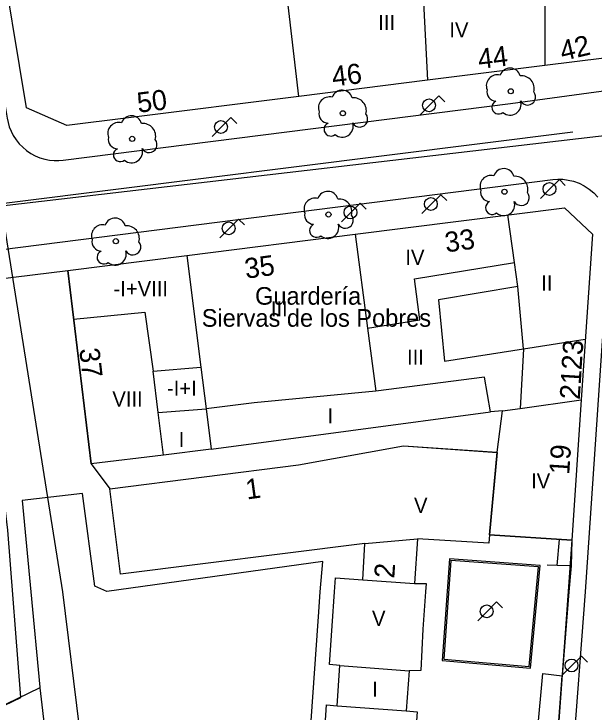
# Model space of a CAD drawing. Extents: x 282771 to 285132, y 4823109 to 4825496.
# Drawn here: x 282943.9 to 283001.5, y 4824283.6 to 4824352.9 of the extents above; entities that cross this region are included whole.
import ezdxf

# ---------------------------------------------------------------- set-up
doc = ezdxf.new("R2010")
doc.units = 0
for name, color, linetype in [('ACERA-BORDILLO', 7, 'Continuous'), ('ACERA-INTERIOR', 7, 'Continuous'), ('ARBOL', 7, 'Continuous'), ('BORDILLO', 7, 'Continuous'), ('CALLE-EJE', 7, 'Continuous'), ('EDIFICIO', 7, 'Continuous'), ('EDIFICIO-PROYECTADO', 7, 'Continuous'), ('FAROLA', 7, 'Continuous'), ('INTERIOR-EDIFICIO', 7, 'Continuous'), ('MEDIANERA', 7, 'Continuous'), ('NUM-LOCAL', 7, 'Continuous'), ('NUM-PORTAL', 7, 'Continuous'), ('NUM-VADO', 7, 'Continuous'), ('SENAL-VIARIA', 7, 'Continuous'), ('TXT-ALTURA-EDIFICIO', 7, 'Continuous'), ('TXT-EDIFICIOS', 7, 'Continuous'), ('URBANIZACION-AREA', 7, 'Continuous'), ('ZONA-VERDE', 7, 'Continuous')]:
    doc.layers.add(name, color=color, linetype=linetype)

msp = doc.modelspace()

# ---------------------------------------------------------------- linework, layer by layer
at = {"layer": 'ACERA-BORDILLO'}
for points in [[(282938.04, 4824373.801), (282943.253, 4824342.596), (282943.341, 4824342.162), (282943.472, 4824341.724), (282943.648, 4824341.288), (282943.869, 4824340.861), (282944.137, 4824340.449), (282944.448, 4824340.06), (282944.8, 4824339.7), (282945.189, 4824339.376), (282945.608, 4824339.092), (282946.052, 4824338.854), (282946.513, 4824338.664), (282946.983, 4824338.522), (282947.455, 4824338.428), (282947.923, 4824338.38), (282948.379, 4824338.377), (282948.821, 4824338.413), (282993.225, 4824344.037), (283030.909, 4824349.175)], [(282803.248, 4824312.034), (282875.529, 4824321.251), (282891.09, 4824323.361), (282940.64, 4824329.271), (282997.413, 4824336.493), (282997.905, 4824336.531), (282998.419, 4824336.519), (282998.948, 4824336.45), (282999.484, 4824336.321), (283000.016, 4824336.128), (283000.532, 4824335.87), (283001.022, 4824335.549), (283001.474, 4824335.171), (283001.878, 4824334.742)], [(283003.032, 4824331.195), (283000.619, 4824295.551), (282999.329, 4824278.551), (282997.419, 4824250.941), (282997.109, 4824249.822), (282996.059, 4824248.922), (282995.249, 4824248.492), (282944.455, 4824222.183)]]:
    msp.add_lwpolyline(points, dxfattribs=at)
at = {"layer": 'ACERA-INTERIOR'}
for points in [[(282972.665, 4824271.954), (282974.179, 4824293.551), (282974.339, 4824295.551), (282974.589, 4824298.561), (282953.14, 4824295.581), (282951.97, 4824296.121), (282950.73, 4824305.311), (282944.75, 4824304.621), (282945.61, 4824295.551), (282946.51, 4824286.071), (282946.514, 4824286.032), (282939.77, 4824282.761)], [(282997.859, 4824298.171), (282998.079, 4824300.761)], [(282999.299, 4824300.691), (282999.229, 4824298.121)], [(282997.859, 4824298.173), (282996.869, 4824298.211)], [(282999.229, 4824298.121), (282997.859, 4824298.173)], [(282999.229, 4824298.121), (282998.999, 4824295.551), (282998.349, 4824287.211)], [(282997.909, 4824281.401), (282995.909, 4824281.641), (282996.409, 4824287.451), (282998.349, 4824287.211)], [(282997.909, 4824281.401), (282998.349, 4824287.211)], [(282946.514, 4824286.032), (282948.184, 4824271.615)]]:
    msp.add_lwpolyline(points, dxfattribs=at)
at = {"layer": 'ARBOL'}
for centre in [(282993.241, 4824345.266), (282976.577, 4824343.076), (282955.668, 4824340.535), (282992.614, 4824335.286), (282975.149, 4824333.026), (282954.05, 4824330.373)]:
    msp.add_circle(centre, 0.255, dxfattribs=at)
for centre, radius, start, end in [((282993.171, 4824346.526), 1.038, 15.64228, 161.38435), ((282991.911, 4824345.796), 1.097, 75.4318, 200.55608), ((282994.301, 4824345.526), 1.272, 345.03273, 95.79925), ((282976.507, 4824344.336), 1.038, 15.64228, 161.38435), ((282991.801, 4824345.226), 0.935, 168.59898, 268.13236), ((282975.247, 4824343.606), 1.097, 75.4318, 200.55608), ((282994.911, 4824344.696), 0.797, 208.96247, 38.99103), ((282977.637, 4824343.336), 1.272, 345.03273, 95.79925), ((282992.041, 4824343.676), 0.672, 113.73672, 309.4725), ((282993.181, 4824343.976), 1.086, 228.95447, 17.92796), ((282955.598, 4824341.795), 1.038, 15.64228, 161.38435), ((282975.137, 4824343.036), 0.935, 168.59898, 268.13236), ((282978.247, 4824342.506), 0.797, 208.96247, 38.99103), ((282954.338, 4824341.065), 1.097, 75.4318, 200.55608), ((282956.728, 4824340.795), 1.272, 345.03273, 95.79925), ((282975.377, 4824341.486), 0.672, 113.73672, 309.4725), ((282976.517, 4824341.786), 1.086, 228.95447, 17.92796), ((282954.228, 4824340.495), 0.935, 168.59898, 268.13236), ((282957.338, 4824339.965), 0.797, 208.96247, 38.99103), ((282954.468, 4824338.945), 0.672, 113.73672, 309.4725), ((282955.608, 4824339.245), 1.086, 228.95447, 17.92796), ((282992.544, 4824336.546), 1.038, 15.64228, 161.38435), ((282991.284, 4824335.816), 1.097, 75.4318, 200.55608), ((282993.674, 4824335.546), 1.272, 345.03273, 95.79925), ((282975.079, 4824334.286), 1.038, 15.64228, 161.38435), ((282991.174, 4824335.246), 0.935, 168.59898, 268.13236), ((282994.284, 4824334.716), 0.797, 208.96247, 38.99103), ((282973.819, 4824333.556), 1.097, 75.4318, 200.55608), ((282976.209, 4824333.286), 1.272, 345.03273, 95.79925), ((282991.414, 4824333.696), 0.672, 113.73672, 309.4725), ((282992.554, 4824333.996), 1.086, 228.95447, 17.92796), ((282973.709, 4824332.986), 0.935, 168.59898, 268.13236), ((282976.819, 4824332.456), 0.797, 208.96247, 38.99103), ((282953.98, 4824331.633), 1.038, 15.64228, 161.38435), ((282952.72, 4824330.903), 1.097, 75.4318, 200.55608), ((282955.11, 4824330.633), 1.272, 345.03273, 95.79925), ((282973.949, 4824331.436), 0.672, 113.73672, 309.4725), ((282975.089, 4824331.736), 1.086, 228.95447, 17.92796), ((282952.61, 4824330.333), 0.935, 168.59898, 268.13236), ((282955.72, 4824329.803), 0.797, 208.96247, 38.99103), ((282952.85, 4824328.783), 0.672, 113.73672, 309.4725), ((282953.99, 4824329.083), 1.086, 228.95447, 17.92796)]:
    msp.add_arc(centre, radius, start, end, dxfattribs=at)
at = {"layer": 'BORDILLO'}
msp.add_lwpolyline([(282986.434, 4824288.731), (282995.215, 4824287.973), (282996.158, 4824298.172), (282987.168, 4824298.83), (282986.434, 4824288.731)], dxfattribs=at)
at = {"layer": 'CALLE-EJE'}
for points in [[(283007.919, 4824341.461), (282942.69, 4824333.861)], [(282853.391, 4824216.392), (282952.66, 4824264.101), (282948.79, 4824295.551), (282942.69, 4824333.861)]]:
    msp.add_lwpolyline(points, dxfattribs=at)
at = {"layer": 'EDIFICIO'}
for points in [[(283003.032, 4824374.976), (283002.516, 4824348.556), (282996.639, 4824347.821), (282984.979, 4824346.351), (282972.199, 4824344.741), (282955.3, 4824342.621), (282949.19, 4824341.861), (282945.18, 4824343.631), (282942.34, 4824360.66), (282940.229, 4824374.928), (282941.913, 4824377.503), (282964.149, 4824377.63), (283000.089, 4824377.912), (283003.032, 4824374.976)], [(282974.399, 4824275.601), (282974.969, 4824284.321), (282975.999, 4824284.241), (282976.279, 4824288.241), (282975.239, 4824288.321), (282975.509, 4824292.181), (282975.749, 4824295.551), (282975.859, 4824296.941), (282978.559, 4824296.761), (282978.769, 4824300.361), (282954.5, 4824297.311), (282953.46, 4824305.781), (282972.159, 4824308.151), (282982.589, 4824310.041), (282991.889, 4824309.411), (282992.419, 4824313.531), (282991.219, 4824313.431), (282990.649, 4824316.871), (282979.839, 4824315.471), (282967.769, 4824314.331), (282963, 4824313.711), (282963.499, 4824309.711), (282958.78, 4824309.141), (282951.58, 4824308.261), (282949.28, 4824327.461), (282961.099, 4824328.951), (282977.809, 4824331.071), (282998.559, 4824333.701), (283001.339, 4824331.061), (283000.229, 4824314.621), (282999.299, 4824300.691), (282991.139, 4824301.221), (282991.079, 4824300.371), (282983.999, 4824300.831), (282983.679, 4824296.391), (282984.849, 4824296.371), (282984.789, 4824295.551), (282984.519, 4824291.841), (282984.309, 4824287.751), (282983.159, 4824287.721), (282982.859, 4824283.721), (282983.939, 4824283.651), (282983.309, 4824275.091)]]:
    msp.add_lwpolyline(points, dxfattribs=at)
at = {"layer": 'EDIFICIO-PROYECTADO'}
msp.add_line((282963.499, 4824309.711), (282991.219, 4824313.431), dxfattribs=at)
at = {"layer": 'FAROLA'}
for p, q in [((282986.108, 4824344.8), (282985.168, 4824343.87)), ((282986.698, 4824344.21), (282986.108, 4824344.8)), ((282985.168, 4824343.87), (282984.238, 4824342.93)), ((282965.46, 4824342.648), (282964.52, 4824341.718)), ((282966.05, 4824342.058), (282965.46, 4824342.648)), ((282964.52, 4824341.718), (282963.59, 4824340.778)), ((282998.062, 4824336.493), (282997.122, 4824335.563)), ((282998.652, 4824335.903), (282998.062, 4824336.493)), ((282986.294, 4824334.995), (282985.354, 4824334.065)), ((282986.884, 4824334.405), (282986.294, 4824334.995)), ((282997.122, 4824335.563), (282996.192, 4824334.623)), ((282978.309, 4824334.161), (282977.369, 4824333.231)), ((282978.899, 4824333.571), (282978.309, 4824334.161)), ((282985.354, 4824334.065), (282984.424, 4824333.125)), ((282977.369, 4824333.231), (282976.44, 4824332.291)), ((282966.228, 4824332.574), (282965.288, 4824331.644)), ((282966.818, 4824331.984), (282966.228, 4824332.574)), ((282965.288, 4824331.644), (282964.358, 4824330.704)), ((282991.838, 4824294.546), (282990.898, 4824293.616)), ((282992.428, 4824293.956), (282991.838, 4824294.546)), ((282990.898, 4824293.616), (282989.968, 4824292.676)), ((283000.256, 4824289.173), (282999.316, 4824288.243)), ((283000.846, 4824288.583), (283000.256, 4824289.173)), ((282999.316, 4824288.243), (282998.386, 4824287.303))]:
    msp.add_line(p, q, dxfattribs=at)
for centre, radius in [((282985.128, 4824343.87), 0.637), ((282964.48, 4824341.718), 0.637), ((282997.082, 4824335.563), 0.637), ((282985.314, 4824334.065), 0.637), ((282977.329, 4824333.231), 0.637), ((282965.248, 4824331.644), 0.637), ((282990.858, 4824293.616), 0.637), ((282999.276, 4824288.243), 0.638)]:
    msp.add_circle(centre, radius, dxfattribs=at)
at = {"layer": 'INTERIOR-EDIFICIO'}
for points in [[(282986.079, 4824324.561), (282986.659, 4824318.461), (282994.499, 4824319.671), (282993.949, 4824325.861), (282986.079, 4824324.561)], [(282958.78, 4824309.141), (282958.252, 4824313.371), (282957.74, 4824317.481), (282962.482, 4824317.871), (282963, 4824313.711)], [(282978.769, 4824300.361), (282983.999, 4824300.831)], [(282978.559, 4824296.761), (282983.679, 4824296.391)], [(282976.279, 4824288.241), (282983.159, 4824287.721)], [(282975.999, 4824284.241), (282982.859, 4824283.721)]]:
    msp.add_lwpolyline(points, dxfattribs=at)
at = {"layer": 'MEDIANERA'}
for points in [[(282996.587, 4824361.615), (282996.639, 4824347.821)], [(282972.199, 4824344.741), (282970.741, 4824357.243)], [(282984.558, 4824354.762), (282984.979, 4824346.351)], [(282993.612, 4824328.261), (282992.949, 4824332.991)], [(282977.809, 4824331.071), (282979.023, 4824321.741)], [(282961.099, 4824328.951), (282962.482, 4824317.871)], [(282979.023, 4824321.741), (282984.209, 4824322.551), (282983.699, 4824326.651), (282993.612, 4824328.261)], [(282993.949, 4824325.861), (282993.612, 4824328.261)], [(282949.85, 4824322.631), (282956.92, 4824323.311), (282957.74, 4824317.481)], [(282979.023, 4824321.741), (282979.839, 4824315.471)], [(283000.629, 4824320.611), (282994.499, 4824319.661), (282994.169, 4824313.775)], [(282994.169, 4824313.775), (283000.229, 4824314.621)], [(282958.252, 4824313.371), (282963, 4824313.711)], [(282992.419, 4824313.531), (282994.169, 4824313.775)], [(282991.139, 4824301.221), (282991.889, 4824309.411)]]:
    msp.add_lwpolyline(points, dxfattribs=at)
at = {"layer": 'SENAL-VIARIA'}
msp.add_lwpolyline([(282999.416, 4824341.195), (282935.009, 4824333.138)], dxfattribs=at)
at = {"layer": 'URBANIZACION-AREA'}
msp.add_lwpolyline([(282939.756, 4824282.751), (282944.605, 4824285.053), (282943.34, 4824301.671), (282940.34, 4824326.381), (282949.28, 4824327.461), (282951.58, 4824308.261), (282953.46, 4824305.781), (282972.159, 4824308.151), (282982.589, 4824310.041), (282991.877, 4824309.401), (282991.127, 4824301.211), (282999.287, 4824300.681), (282997.007, 4824268.901)], dxfattribs=at)
at = {"layer": 'ZONA-VERDE'}
msp.add_lwpolyline([(282995.079, 4824288.136), (282995.994, 4824298.034), (282987.307, 4824298.67), (282986.594, 4824288.867), (282995.079, 4824288.136)], dxfattribs=at)

# ---------------------------------------------------------------- texts
at = {"layer": 'NUM-LOCAL'}
for s, p in [('33', (282986.833, 4824329.253)), ('35', (282966.967, 4824326.642))]:
    msp.add_text(s, height=2, rotation=7.79004, dxfattribs=at).set_placement(p)
at = {"layer": 'NUM-PORTAL'}
for s, rotation, p in [('42', 13.27068, (282998.383, 4824348.255)), ('44', 6.93004, (282990.094, 4824347.461)), ('46', 6.93004, (282975.605, 4824345.724)), ('50', 6.90917, (282956.265, 4824343.123)), ('23', 86.15873, (283000.261, 4824317.547)), ('37', 276.86004, (282950.407, 4824319.666)), ('19', 86.26004, (282999.04, 4824307.155)), ('1', 7.79004, (282967.054, 4824304.718)), ('2', 86.26004, (282981.677, 4824296.852))]:
    msp.add_text(s, height=2, rotation=rotation, dxfattribs=at).set_placement(p)
at = {"layer": 'NUM-VADO'}
msp.add_text('21', height=2, rotation=86.40227, dxfattribs=at).set_placement((283000.088, 4824314.606))
at = {"layer": 'TXT-ALTURA-EDIFICIO'}
for s, p in [('III', (282980.087, 4824351.35)), ('IV', (282987.15, 4824350.61)), ('IV', (282982.78, 4824328.021)), ('II', (282996.258, 4824325.471)), ('-I+VIII', (282953.817, 4824324.911)), ('III', (282969.428, 4824322.901)), ('III', (282982.947, 4824318.101)), ('-I+I', (282959.116, 4824315.021)), ('VIII', (282953.699, 4824313.951)), ('I', (282975.063, 4824312.281)), ('I', (282960.288, 4824309.941)), ('IV', (282995.26, 4824305.821)), ('V', (282983.64, 4824303.391)), ('V', (282979.47, 4824292.171)), ('I', (282979.498, 4824285.131))]:
    msp.add_text(s, height=1.5, rotation=0.00004, dxfattribs=at).set_placement(p)
at = {"layer": 'TXT-EDIFICIOS'}
for s, p in [('Guardería ', (282967.863, 4824324.067)), ('Siervas de los Pobres', (282962.568, 4824321.879))]:
    msp.add_text(s, height=1.75, rotation=0.00004, dxfattribs=at).set_placement(p)

doc.saveas('drawing.dxf')
